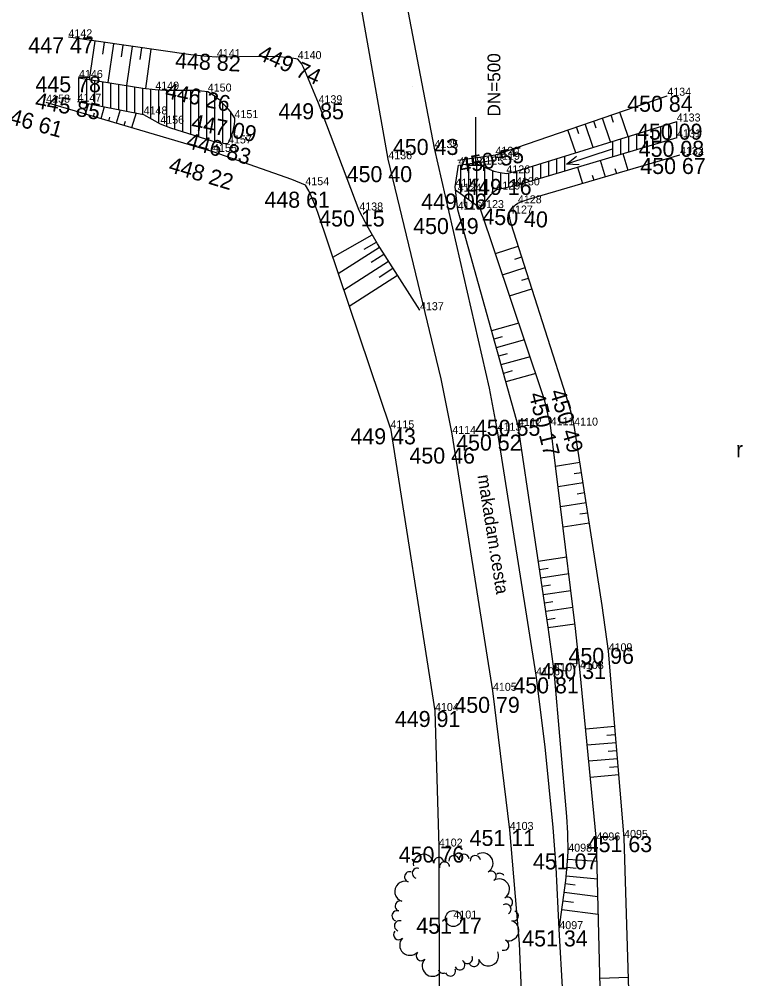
# Model space of a CAD drawing. Extents: x -559180 to -551373, y -1076947 to -1072071.
# Drawn here: x -553822.6 to -553777.4, y -1074414.8 to -1074354.9 of the extents above; entities that cross this region are included whole.
import ezdxf

# ---------------------------------------------------------------- set-up
doc = ezdxf.new("R2010")
doc.units = 0
for name, color, linetype in [('12_PLOTY', 7, 'Continuous'), ('17_KOMUNIKACE', 7, 'Continuous'), ('18_POLOHOPIS', 7, 'Continuous'), ('1_VODA_ZN', 7, 'Continuous'), ('23_HRANY', 7, 'Continuous'), ('26_SRAFY', 7, 'Continuous'), ('27_HRANA_PATA', 7, 'Continuous'), ('28_VODA', 7, 'Continuous'), ('32', 7, 'Continuous'), ('34_ZELEN', 7, 'Continuous'), ('3_BODY', 7, 'Continuous'), ('40_KANAL_ZN', 7, 'Continuous'), ('45_ZN_KULTURY', 7, 'Continuous'), ('49_POPIS_KANAL', 7, 'Continuous'), ('52_POPIS_UCELOVY', 7, 'Continuous'), ('6_VYSKY', 7, 'Continuous')]:
    doc.layers.add(name, color=color, linetype=linetype)

# ---------------------------------------------------------------- blocks, each defined once
blk = doc.blocks.new('POINT_DISPLAY')
blk.add_line((0, 0), (0, 0))
blk = doc.blocks.new('STLV')
at = {"layer": '34_ZELEN'}
blk.add_circle((0, 0), 0.5, dxfattribs=at)
for centre, radius, start, end in [((-1.866, 3.377), 0.64, 7.27905, 187.27905), ((-0.914, 3.498), 0.32, 7.27905, 187.27905), ((0.038, 3.62), 0.32, 7.27905, 187.27905), ((0.673, 3.701), 0.32, 7.27905, 187.27905), ((1.372, 3.62), 0.32, 7.27905, 187.27905), ((1.839, 3.46), 0.64, 302.42635, 122.42635), ((-2.248, 2.834), 0.32, 72.13175, 252.13175), ((-0.552, 3.222), 0.32, 97.27905, 188.08122), ((-0.556, 3.222), 0.32, 6.47688, 97.27905), ((-2.733, 2.607), 0.32, 72.13175, 252.13175), ((2.354, 2.649), 0.32, 302.42635, 122.42635), ((2.869, 1.839), 0.64, 302.42635, 122.42635), ((2.893, 2.511), 0.32, 32.42635, 123.22852), ((-3.027, 1.693), 0.64, 72.13175, 252.13175), ((3.383, 1.029), 0.32, 302.42635, 122.42635), ((-3.322, 0.779), 0.32, 72.13175, 252.13175), ((3.287, 0.583), 0.32, 32.42635, 123.22852), ((3.285, 0.587), 0.32, 301.62418, 32.42635), ((-3.518, 0.17), 0.32, 72.13175, 252.13175), ((3.746, 0.168), 0.32, 252.13175, 72.13175), ((-3.366, -0.453), 0.32, 72.13175, 252.13175), ((3.452, -0.746), 0.64, 252.13175, 72.13175), ((-3.419, -1.001), 0.32, 136.98445, 316.98445), ((-2.717, -1.656), 0.64, 136.98445, 316.98445), ((3.157, -1.66), 0.32, 252.13175, 72.13175), ((-2.015, -2.311), 0.32, 136.98445, 316.98445), ((0.873, -2.499), 0.32, 291.83715, 22.63931), ((2.185, -2.318), 0.64, 201.83715, 21.83715), ((-1.313, -2.966), 0.64, 136.98445, 316.98445), ((0.402, -2.891), 0.32, 201.83715, 21.83715), ((0.877, -2.497), 0.32, 201.03498, 291.83715), ((1.293, -2.675), 0.32, 201.83715, 21.83715), ((-0.639, -3.093), 0.32, 201.03498, 291.83715), ((-0.192, -3.27), 0.32, 201.83715, 21.83715)]:
    blk.add_arc(centre, radius, start, end, dxfattribs=at)
blk.add_blockref('POINT_DISPLAY', (0, 0), dxfattribs=at)
blk = doc.blocks.new('VOTOK')
at = {"layer": '28_VODA'}
for p, q in [((-3, 0), (0, 0)), ((-0.75, 0.281), (0, 0)), ((0, 0), (-0.75, -0.281))]:
    blk.add_line(p, q, dxfattribs=at)
blk = doc.blocks.new('ROLE')
at = {"layer": '45_ZN_KULTURY'}
blk.add_text('r', height=1, dxfattribs=at).set_placement((0, 0.048))
blk = doc.blocks.new('VYUST')
at = {"layer": '40_KANAL_ZN'}
for p, q in [((-0.35, 0.5), (0, 0.5)), ((0, 0.5), (0, -0.5)), ((0, 0), (3, 0.001)), ((-0.35, -0.5), (0, -0.5))]:
    blk.add_line(p, q, dxfattribs=at)
blk = doc.blocks.new('JS500')
at = {"layer": '49_POPIS_KANAL'}
blk.add_text('DN=500', height=0.8, rotation=0.00002, dxfattribs=at).set_placement((0.703, -0.049))

msp = doc.modelspace()

# ---------------------------------------------------------------- linework, layer by layer
at = {"layer": '12_PLOTY'}
for p, q in [((-553799.4, -1074380.44), (-553796.62, -1074398.1)), ((-553796.62, -1074398.1), (-553796.38, -1074406.57)), ((-553796.38, -1074406.57), (-553796.36, -1074417.33))]:
    msp.add_line(p, q, dxfattribs=at)
at = {"layer": '17_KOMUNIKACE'}
for p, q in [((-553793, -1074396.84), (-553795.54, -1074380.79)), ((-553790.3, -1074395.87), (-553792.71, -1074380.59)), ((-553791.95, -1074405.53), (-553793, -1074396.84))]:
    msp.add_line(p, q, dxfattribs=at)
for points in [[(-553799.54, -1074363.63), (-553801.319, -1074353.577), (-553801.736, -1074351.356), (-553802.01, -1074350.17)], [(-553796.65, -1074362.93), (-553798.484, -1074353.362), (-553798.673, -1074352.127), (-553798.833, -1074350.831), (-553798.89, -1074349.99)], [(-553792.71, -1074380.59), (-553793.206, -1074377.933), (-553796.65, -1074362.93)], [(-553795.54, -1074380.79), (-553796.234, -1074377.35), (-553799.54, -1074363.63)], [(-553788.85, -1074411.73), (-553789.036, -1074407.868), (-553789.23, -1074405.382), (-553789.734, -1074400.331), (-553790.3, -1074395.87)], [(-553791.2, -1074420.53), (-553791.189, -1074416.086), (-553791.344, -1074412.628), (-553791.95, -1074405.53)], [(-553788.64, -1074425.96), (-553788.504, -1074423.328), (-553788.51, -1074420.476), (-553788.627, -1074415.736), (-553788.85, -1074411.73)]]:
    msp.add_lwpolyline(points, dxfattribs=at)
at = {"layer": '18_POLOHOPIS'}
for p, q in [((-553795.19, -1074363.69), (-553792.84, -1074363.35)), ((-553792.8, -1074363.66), (-553792.84, -1074363.35)), ((-553795.15, -1074364), (-553792.8, -1074363.66))]:
    msp.add_line(p, q, dxfattribs=at)
at = {"layer": '23_HRANY'}
for p, q in [((-553795.35, -1074365.35), (-553795.15, -1074364)), ((-553795.2, -1074366.78), (-553795.35, -1074365.35))]:
    msp.add_line(p, q, dxfattribs=at)
at = {"layer": '26_SRAFY'}
for p, q in [((-553818.209, -1074358.654), (-553817.868, -1074356.246)), ((-553817.384, -1074357.054), (-553817.282, -1074356.329)), ((-553817.039, -1074358.837), (-553816.696, -1074356.412)), ((-553816.213, -1074357.225), (-553816.11, -1074356.495)), ((-553815.87, -1074359.02), (-553815.524, -1074356.578)), ((-553815.042, -1074357.396), (-553814.938, -1074356.661)), ((-553814.7, -1074359.203), (-553814.352, -1074356.744)), ((-553818.282, -1074360.161), (-553818.474, -1074360.812)), ((-553817.289, -1074360.353), (-553817.509, -1074361.097)), ((-553817.93, -1074360.746), (-553817.992, -1074360.955)), ((-553816.956, -1074361.003), (-553817.026, -1074361.24)), ((-553816.296, -1074360.546), (-553816.543, -1074361.382)), ((-553815.304, -1074360.738), (-553815.578, -1074361.668)), ((-553785.643, -1074362.55), (-553786.157, -1074361.054)), ((-553785.461, -1074361.322), (-553785.617, -1074360.868)), ((-553784.552, -1074362.212), (-553785.077, -1074360.683)), ((-553815.982, -1074361.26), (-553816.061, -1074361.525)), ((-553787.626, -1074362.044), (-553787.775, -1074361.61)), ((-553786.733, -1074362.888), (-553787.236, -1074361.425)), ((-553786.544, -1074361.683), (-553786.696, -1074361.239)), ((-553787.824, -1074363.225), (-553788.315, -1074361.795)), ((-553784.873, -1074363.272), (-553784.57, -1074364.311)), ((-553787.706, -1074364.119), (-553787.409, -1074365.139)), ((-553786.29, -1074363.695), (-553785.989, -1074364.725)), ((-553786.789, -1074364.625), (-553786.699, -1074364.932)), ((-553785.37, -1074364.208), (-553785.28, -1074364.518)), ((-553803.005, -1074369.74), (-553800.544, -1074368.343)), ((-553801.048, -1074369.237), (-553800.284, -1074368.803)), ((-553802.661, -1074370.76), (-553800.094, -1074369.112)), ((-553792.842, -1074369.525), (-553791.413, -1074369.066)), ((-553802.318, -1074371.78), (-553799.53, -1074369.991)), ((-553800.615, -1074370.067), (-553799.812, -1074369.552)), ((-553791.627, -1074369.865), (-553791.201, -1074369.729)), ((-553800.117, -1074370.988), (-553799.248, -1074370.43)), ((-553792.398, -1074370.843), (-553790.988, -1074370.391)), ((-553801.974, -1074372.8), (-553798.966, -1074370.87)), ((-553791.196, -1074371.188), (-553790.776, -1074371.053)), ((-553791.954, -1074372.162), (-553790.563, -1074371.716)), ((-553791.382, -1074373.862), (-553793.091, -1074374.339)), ((-553792.421, -1074374.727), (-553792.942, -1074374.873)), ((-553791.028, -1074374.914), (-553792.793, -1074375.406)), ((-553792.106, -1074375.79), (-553792.644, -1074375.94)), ((-553790.674, -1074375.965), (-553792.495, -1074376.474)), ((-553791.791, -1074376.853), (-553792.346, -1074377.007)), ((-553790.32, -1074377.017), (-553792.197, -1074377.541)), ((-553789.078, -1074382.8), (-553787.563, -1074382.564)), ((-553787.925, -1074383.265), (-553787.464, -1074383.193)), ((-553788.924, -1074384.066), (-553787.366, -1074383.823)), ((-553787.742, -1074384.527), (-553787.268, -1074384.453)), ((-553788.769, -1074385.332), (-553787.17, -1074385.083)), ((-553787.558, -1074385.788), (-553787.072, -1074385.713)), ((-553788.614, -1074386.598), (-553786.974, -1074386.342)), ((-553788.383, -1074388.494), (-553790.161, -1074388.76)), ((-553789.554, -1074389.202), (-553790.083, -1074389.281)), ((-553788.255, -1074389.54), (-553790.005, -1074389.802)), ((-553789.406, -1074390.245), (-553789.927, -1074390.323)), ((-553788.127, -1074390.586), (-553789.849, -1074390.844)), ((-553789.259, -1074391.288), (-553789.771, -1074391.365)), ((-553788, -1074391.633), (-553789.693, -1074391.886)), ((-553789.111, -1074392.332), (-553789.615, -1074392.407)), ((-553787.872, -1074392.679), (-553789.541, -1074392.907)), ((-553787.201, -1074399.209), (-553785.38, -1074399.058)), ((-553787.104, -1074400.214), (-553785.296, -1074400.064)), ((-553785.883, -1074399.606), (-553785.338, -1074399.561)), ((-553785.795, -1074400.612), (-553785.254, -1074400.567)), ((-553787.008, -1074401.22), (-553785.213, -1074401.07)), ((-553785.707, -1074401.618), (-553785.171, -1074401.573)), ((-553786.911, -1074402.225), (-553785.129, -1074402.076)), ((-553787.8, -1074407.931), (-553788.365, -1074407.874)), ((-553786.497, -1074407.51), (-553788.325, -1074407.379)), ((-553786.47, -1074408.615), (-553788.419, -1074408.42)), ((-553787.869, -1074408.979), (-553788.474, -1074408.899)), ((-553786.443, -1074409.719), (-553788.546, -1074409.44)), ((-553787.961, -1074410.068), (-553788.617, -1074409.98)), ((-553786.416, -1074410.824), (-553788.689, -1074410.521)), ((-553786.318, -1074414.786), (-553784.534, -1074414.732))]:
    msp.add_line(p, q, dxfattribs=at)
at = {"layer": '27_HRANA_PATA'}
for p, q in [((-553792.84, -1074363.35), (-553782.1, -1074359.66)), ((-553810.49, -1074363.17), (-553820.92, -1074360.09)), ((-553801.35, -1074366.83), (-553803.9, -1074360.13)), ((-553791.43, -1074380.29), (-553795.2, -1074366.78)), ((-553784.8, -1074406.03), (-553785.77, -1074394.37)), ((-553786.53, -1074406.19), (-553787.56, -1074395.48)), ((-553784.23, -1074424.7), (-553784.8, -1074406.03)), ((-553786.05, -1074425.67), (-553786.53, -1074406.19))]:
    msp.add_line(p, q, dxfattribs=at)
for points in [[(-553810.25, -1074357.25), (-553810.868, -1074357.211), (-553811.876, -1074357.095), (-553819.53, -1074356.01)], [(-553805.2, -1074357.37), (-553805.699, -1074357.289), (-553805.929, -1074357.262), (-553806.353, -1074357.227), (-553807.415, -1074357.202), (-553810.25, -1074357.25)], [(-553803.9, -1074360.13), (-553804.725, -1074358.119), (-553804.834, -1074357.893), (-553804.973, -1074357.648), (-553805.086, -1074357.495), (-553805.2, -1074357.37)], [(-553804.72, -1074365.25), (-553805.573, -1074364.896), (-553810.49, -1074363.17)], [(-553791.44, -1074366.38), (-553791.287, -1074366.309), (-553791.123, -1074366.24), (-553790.783, -1074366.124), (-553781.31, -1074363.36)], [(-553799.4, -1074380.44), (-553803.944, -1074366.953), (-553804.124, -1074366.453), (-553804.332, -1074365.983), (-553804.512, -1074365.6), (-553804.72, -1074365.25)], [(-553791.99, -1074367.02), (-553791.951, -1074366.923), (-553791.899, -1074366.818), (-553791.828, -1074366.717), (-553791.771, -1074366.646), (-553791.68, -1074366.557), (-553791.593, -1074366.483), (-553791.44, -1074366.38)], [(-553797.56, -1074373.06), (-553800.217, -1074368.92), (-553800.779, -1074367.93), (-553801.35, -1074366.83)], [(-553789.39, -1074380.25), (-553789.644, -1074379.187), (-553789.761, -1074378.731), (-553789.911, -1074378.231), (-553793.8, -1074366.68)], [(-553787.92, -1074380.27), (-553788.004, -1074379.838), (-553788.145, -1074379.299), (-553788.417, -1074378.406), (-553791.865, -1074367.658), (-553791.952, -1074367.303), (-553791.99, -1074367.02)], [(-553789.17, -1074395.62), (-553789.547, -1074392.86), (-553791.43, -1074380.29)], [(-553787.56, -1074395.48), (-553787.84, -1074392.938), (-553789.39, -1074380.25)], [(-553785.77, -1074394.37), (-553786.17, -1074391.5), (-553787.92, -1074380.27)], [(-553788.29, -1074406.89), (-553788.318, -1074405.732), (-553788.382, -1074404.688), (-553789.17, -1074395.62)], [(-553788.85, -1074411.73), (-553788.447, -1074408.698), (-553788.35, -1074407.727), (-553788.29, -1074406.89)]]:
    msp.add_lwpolyline(points, dxfattribs=at)
at = {"layer": '28_VODA'}
for p, q in [((-553818.96, -1074360.03), (-553814.83, -1074360.83)), ((-553814.83, -1074360.83), (-553813.79, -1074361.41)), ((-553793.8, -1074366.68), (-553795.328, -1074365.556))]:
    msp.add_line(p, q, dxfattribs=at)
for points in [[(-553818.87, -1074358.55), (-553814.882, -1074359.18), (-553814.1, -1074359.28)], [(-553814.1, -1074359.28), (-553813.457, -1074359.306), (-553811.764, -1074359.321), (-553811.217, -1074359.345), (-553810.82, -1074359.4)], [(-553810.82, -1074359.4), (-553810.643, -1074359.492), (-553810.48, -1074359.597), (-553810.135, -1074359.865), (-553809.564, -1074360.484), (-553809.423, -1074360.649), (-553809.31, -1074360.802), (-553809.15, -1074361.06)], [(-553809.15, -1074361.06), (-553809.142, -1074361.237), (-553809.169, -1074361.452), (-553809.205, -1074361.654), (-553809.262, -1074361.883), (-553809.373, -1074362.228), (-553809.453, -1074362.435), (-553809.56, -1074362.64)], [(-553813.79, -1074361.41), (-553813.148, -1074361.66), (-553810.562, -1074362.485), (-553810.243, -1074362.561), (-553809.984, -1074362.607), (-553809.753, -1074362.634), (-553809.56, -1074362.64)], [(-553792.16, -1074364.51), (-553791.537, -1074364.376), (-553791.071, -1074364.231), (-553781.51, -1074361.27)], [(-553791.56, -1074365.26), (-553790.995, -1074365.102), (-553781.49, -1074362.26)], [(-553794.157, -1074363.856), (-553792.933, -1074364.376), (-553792.545, -1074364.464), (-553792.16, -1074364.51)], [(-553792.78, -1074365.52), (-553791.873, -1074365.34), (-553791.56, -1074365.26)], [(-553793.8, -1074366.68), (-553793.115, -1074365.825), (-553792.931, -1074365.641), (-553792.78, -1074365.52)]]:
    msp.add_lwpolyline(points, dxfattribs=at)
at = {"layer": '32'}
for p, q in [((-553818.87, -1074360.047), (-553818.87, -1074358.55)), ((-553818.37, -1074360.144), (-553818.37, -1074358.629)), ((-553817.87, -1074360.241), (-553817.87, -1074358.708)), ((-553817.37, -1074360.338), (-553817.37, -1074358.787)), ((-553816.87, -1074360.435), (-553816.87, -1074358.866)), ((-553816.37, -1074360.532), (-553816.37, -1074358.945)), ((-553815.87, -1074360.629), (-553815.87, -1074359.024)), ((-553815.37, -1074360.725), (-553815.37, -1074359.103)), ((-553814.87, -1074360.822), (-553814.87, -1074359.182)), ((-553814.37, -1074361.087), (-553814.37, -1074359.245)), ((-553813.87, -1074361.365), (-553813.87, -1074359.289)), ((-553813.37, -1074361.574), (-553813.37, -1074359.307)), ((-553812.87, -1074361.749), (-553812.87, -1074359.311)), ((-553812.37, -1074361.908), (-553812.37, -1074359.316)), ((-553811.87, -1074362.068), (-553811.87, -1074359.32)), ((-553811.37, -1074362.227), (-553811.37, -1074359.338)), ((-553810.87, -1074362.387), (-553810.87, -1074359.393)), ((-553810.37, -1074362.531), (-553810.37, -1074359.682)), ((-553809.87, -1074362.62), (-553809.87, -1074360.152)), ((-553809.37, -1074362.219), (-553809.37, -1074360.727)), ((-553782.51, -1074362.565), (-553782.51, -1074361.58)), ((-553782.01, -1074362.415), (-553782.01, -1074361.425)), ((-553781.51, -1074362.266), (-553781.51, -1074361.27)), ((-553784.51, -1074363.163), (-553784.51, -1074362.199)), ((-553784.01, -1074363.013), (-553784.01, -1074362.044)), ((-553783.51, -1074362.864), (-553783.51, -1074361.889)), ((-553783.01, -1074362.714), (-553783.01, -1074361.735)), ((-553785.51, -1074363.462), (-553785.51, -1074362.509)), ((-553785.01, -1074363.312), (-553785.01, -1074362.354)), ((-553788.51, -1074364.359), (-553788.51, -1074363.438)), ((-553795.01, -1074365.79), (-553795.01, -1074363.98)), ((-553794.51, -1074366.158), (-553794.51, -1074363.907)), ((-553794.01, -1074366.526), (-553794.01, -1074363.918)), ((-553793.51, -1074366.318), (-553793.51, -1074364.131)), ((-553790.51, -1074364.957), (-553790.51, -1074364.057)), ((-553790.01, -1074364.807), (-553790.01, -1074363.902)), ((-553789.51, -1074364.658), (-553789.51, -1074363.748)), ((-553789.01, -1074364.508), (-553789.01, -1074363.593)), ((-553793.01, -1074365.72), (-553793.01, -1074364.343)), ((-553792.51, -1074365.466), (-553792.51, -1074364.468)), ((-553792.01, -1074365.367), (-553792.01, -1074364.478)), ((-553791.51, -1074365.246), (-553791.51, -1074364.368)), ((-553791.01, -1074365.106), (-553791.01, -1074364.212))]:
    msp.add_line(p, q, dxfattribs=at)

# ---------------------------------------------------------------- block references
at = {"layer": '1_VODA_ZN'}
for p in [(-553819.53, -1074356.01), (-553810.25, -1074357.25), (-553805.2, -1074357.37), (-553818.87, -1074358.55), (-553814.1, -1074359.28), (-553798.03, -1074359.07), (-553798.03, -1074359.072), (-553810.82, -1074359.4), (-553782.1, -1074359.66), (-553820.92, -1074360.09), (-553818.96, -1074360.03), (-553803.9, -1074360.13), (-553814.83, -1074360.83), (-553809.15, -1074361.06), (-553813.79, -1074361.41), (-553781.51, -1074361.27), (-553781.49, -1074362.26), (-553809.56, -1074362.64), (-553796.65, -1074362.93), (-553810.49, -1074363.17), (-553792.84, -1074363.35), (-553781.31, -1074363.36), (-553799.54, -1074363.63), (-553795.15, -1074364), (-553793.84, -1074363.96), (-553792.8, -1074363.66), (-553792.16, -1074364.51), (-553804.72, -1074365.25), (-553791.56, -1074365.26), (-553795.35, -1074365.35), (-553795.2, -1074365.65), (-553792.78, -1074365.52), (-553791.44, -1074366.38), (-553801.35, -1074366.83), (-553795.2, -1074366.78), (-553793.8, -1074366.68), (-553791.99, -1074367.02), (-553797.56, -1074373.06), (-553791.43, -1074380.29), (-553789.39, -1074380.25), (-553787.92, -1074380.27), (-553799.4, -1074380.44), (-553795.54, -1074380.79), (-553792.71, -1074380.59), (-553785.77, -1074394.37), (-553790.3, -1074395.87), (-553789.17, -1074395.62), (-553787.56, -1074395.48), (-553793, -1074396.84), (-553796.62, -1074398.1), (-553791.95, -1074405.53), (-553784.8, -1074406.03), (-553796.38, -1074406.57), (-553786.53, -1074406.19), (-553788.29, -1074406.89), (-553795.47, -1074411.07), (-553788.85, -1074411.73)]:
    msp.add_blockref('POINT_DISPLAY', p, dxfattribs=at)
at = {"layer": '28_VODA', "xscale": 0.9999991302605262, "yscale": 0.9999991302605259, "rotation": -161.97298905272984}
msp.add_blockref('VOTOK', (-553788.401, -1074363.935), dxfattribs=at)
at = {"layer": '34_ZELEN'}
msp.add_blockref('STLV', (-553795.47, -1074411.07), dxfattribs=at)
at = {"layer": '40_KANAL_ZN', "rotation": 90}
msp.add_blockref('VYUST', (-553794.06, -1074364), dxfattribs=at)
at = {"layer": '45_ZN_KULTURY'}
msp.add_blockref('ROLE', (-553777.804, -1074382.305), dxfattribs=at)
at = {"layer": '49_POPIS_KANAL', "rotation": 90}
msp.add_blockref('JS500', (-553792.584, -1074361.663), dxfattribs=at)

# ---------------------------------------------------------------- texts
at = {"layer": '3_BODY'}
for s, p in [('4142', (-553819.53, -1074356.01)), ('4141', (-553810.25, -1074357.25)), ('4140', (-553805.2, -1074357.37)), ('4146', (-553818.87, -1074358.55)), ('4149', (-553814.1, -1074359.28)), ('4150', (-553810.82, -1074359.4)), ('4134', (-553782.1, -1074359.66)), ('4158', (-553820.92, -1074360.09)), ('4147', (-553818.96, -1074360.03)), ('4139', (-553803.9, -1074360.13)), ('4148', (-553814.83, -1074360.83)), ('4156', (-553813.79, -1074361.41)), ('4151', (-553809.15, -1074361.06)), ('4133', (-553781.51, -1074361.27)), ('4157', (-553809.56, -1074362.64)), ('4131', (-553781.49, -1074362.26)), ('4155', (-553810.49, -1074363.17)), ('4135', (-553796.65, -1074362.93)), ('4120', (-553792.84, -1074363.35)), ('4132', (-553781.31, -1074363.36)), ('4136', (-553799.54, -1074363.63)), ('4118', (-553795.15, -1074364)), ('4125', (-553793.84, -1074363.96)), ('4119', (-553792.8, -1074363.66)), ('4126', (-553792.16, -1074364.51)), ('4154', (-553804.72, -1074365.25)), ('4117', (-553795.35, -1074365.35)), ('4124', (-553795.2, -1074365.65)), ('4129', (-553792.78, -1074365.52)), ('4130', (-553791.56, -1074365.26)), ('4128', (-553791.44, -1074366.38)), ('4138', (-553801.35, -1074366.83)), ('4116', (-553795.2, -1074366.78)), ('4123', (-553793.8, -1074366.68)), ('4127', (-553791.99, -1074367.02)), ('4137', (-553797.56, -1074373.06)), ('4115', (-553799.4, -1074380.44)), ('4114', (-553795.54, -1074380.79)), ('4113', (-553792.71, -1074380.59)), ('4112', (-553791.43, -1074380.29)), ('4111', (-553789.39, -1074380.25)), ('4110', (-553787.92, -1074380.27)), ('4109', (-553785.77, -1074394.37)), ('4107', (-553789.17, -1074395.62)), ('4108', (-553787.56, -1074395.48)), ('4106', (-553790.3, -1074395.87)), ('4105', (-553793, -1074396.84)), ('4104', (-553796.62, -1074398.1)), ('4103', (-553791.95, -1074405.53)), ('4102', (-553796.38, -1074406.57)), ('4096', (-553786.53, -1074406.19)), ('4095', (-553784.8, -1074406.03)), ('4098', (-553788.29, -1074406.89)), ('4101', (-553795.47, -1074411.07)), ('4097', (-553788.85, -1074411.73))]:
    msp.add_text(s, height=0.5, dxfattribs=at).set_placement(p)
at = {"layer": '52_POPIS_UCELOVY'}
msp.add_text('makadam.cesta', height=0.8, rotation=278.99279, dxfattribs=at).set_placement((-553793.965, -1074383.389))
at = {"layer": '6_VYSKY'}
for s, p in [('447 47', (-553822.035, -1074357.01)), ('445 78', (-553821.592, -1074359.442)), ('450 84', (-553784.605, -1074360.66)), ('449 85', (-553806.405, -1074361.13)), ('450 09', (-553783.988, -1074362.406)), ('450 43', (-553799.25, -1074363.361)), ('450 08', (-553783.887, -1074363.476)), ('450 40', (-553802.139, -1074365.057)), ('450 67', (-553783.788, -1074364.55)), ('449 16', (-553794.672, -1074365.858)), ('448 61', (-553807.28, -1074366.656)), ('449 06', (-553797.481, -1074366.772)), ('450 15', (-553803.855, -1074367.83)), ('450 49', (-553797.982, -1074368.301)), ('450 55', (-553794.125, -1074380.904)), ('449 43', (-553801.905, -1074381.44)), ('450 52', (-553795.296, -1074381.833)), ('450 46', (-553798.215, -1074382.645)), ('450 96', (-553788.275, -1074395.157)), ('450 31', (-553790.018, -1074396.1)), ('450 81', (-553791.723, -1074396.999)), ('450 79', (-553795.41, -1074398.219)), ('449 91', (-553799.125, -1074399.1)), ('451 11', (-553794.455, -1074406.53)), ('451 63', (-553787.137, -1074406.918)), ('450 76', (-553798.885, -1074407.57)), ('451 07', (-553790.497, -1074407.999)), ('451 17', (-553797.786, -1074412.016)), ('451 34', (-553791.165, -1074412.812))]:
    msp.add_text(s, height=1, dxfattribs=at).set_placement(p)
for s, rotation, p in [('449 74', 336.09364, (-553807.773, -1074357.356)), ('448 82', 356.99404, (-553812.878, -1074357.941)), ('446 26', 347.45625, (-553813.543, -1074359.786)), ('445 85', 349.08798, (-553821.668, -1074360.412)), ('446 61', 344.61514, (-553823.994, -1074361.208)), ('447 09', 348.69435, (-553811.903, -1074361.764)), ('446 83', 344.57199, (-553812.235, -1074362.9)), ('450 55', 10.51263, (-553795.024, -1074364.55)), ('448 22', 343.44046, (-553813.333, -1074364.405)), ('450 40', 356.77381, (-553793.677, -1074367.676)), ('450 17', 283.99476, (-553790.761, -1074378.314)), ('450 49', 286.81198, (-553789.46, -1074378.157))]:
    msp.add_text(s, height=1, rotation=rotation, dxfattribs=at).set_placement(p)

doc.saveas('drawing.dxf')
